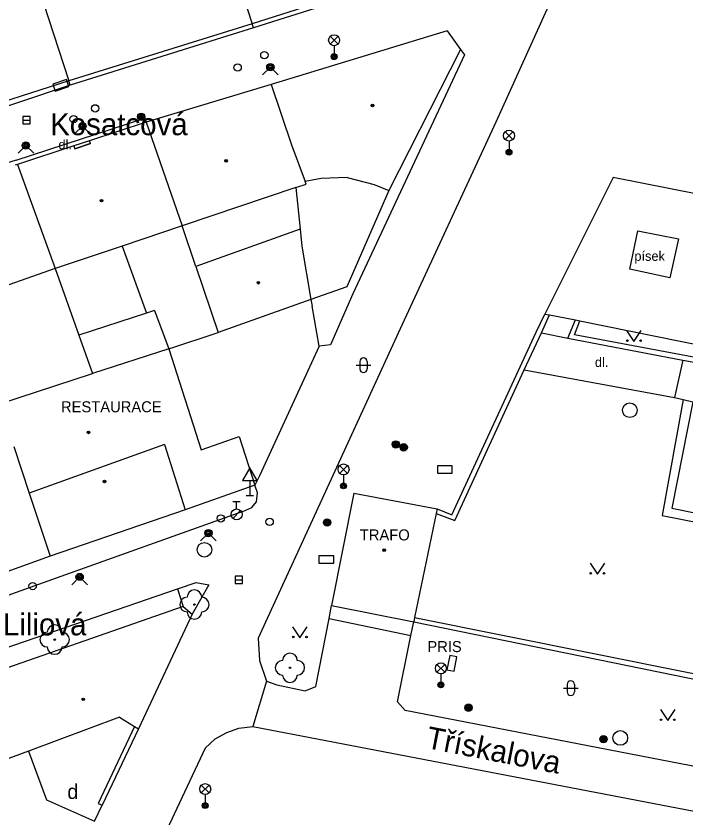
# Model space of a CAD drawing. Extents: x -598233 to -596890, y -1157848 to -1156431.
# Drawn here: x -597188 to -597142.4, y -1157487.3 to -1157432.7 of the extents above; entities that cross this region are included whole.
import ezdxf

# ---------------------------------------------------------------- set-up
doc = ezdxf.new("R2010")
doc.units = 0
for name, color, linetype in [('Level 10', 7, 'Continuous'), ('Level 11', 7, 'Continuous'), ('Level 22', 7, 'Continuous'), ('Level 24', 7, 'Continuous'), ('Level 25', 7, 'Continuous'), ('Level 27', 7, 'Continuous'), ('Level 28', 7, 'Continuous'), ('Level 31', 7, 'Continuous'), ('Level 33', 7, 'Continuous'), ('Level 34', 7, 'Continuous'), ('Level 36', 7, 'Continuous'), ('Level 39', 7, 'Continuous'), ('Level 40', 7, 'Continuous'), ('Level 41', 7, 'Continuous'), ('Level 49', 7, 'Continuous'), ('Level 5', 7, 'Continuous'), ('Level 50', 7, 'Continuous'), ('Level 6', 7, 'Continuous'), ('Level 7', 7, 'Continuous'), ('Level 8', 7, 'Continuous')]:
    doc.layers.add(name, color=color, linetype=linetype)

msp = doc.modelspace()

# ---------------------------------------------------------------- linework, layer by layer
at = {"layer": 'Level 10'}
for points in [[(-597147.37, -1157422.2), (-597147.68, -1157422.9), (-597155.38, -1157439.94), (-597161.89, -1157454.01), (-597171.56, -1157475.09), (-597171.46, -1157476.61), (-597171, -1157478.01)], [(-597164.4099, -1157430.8), (-597164.32, -1157431.09), (-597171.88, -1157433.51)], [(-597171.88, -1157433.51), (-597184.37, -1157437.4)], [(-597157.78, -1157434.9699), (-597157.5, -1157435.35)], [(-597157.5, -1157435.35), (-597165.12, -1157451.63), (-597166.64, -1157455.11), (-597167.4, -1157455.2)], [(-597184.37, -1157437.4), (-597191.55, -1157439.81)], [(-597188.04, -1157442.52), (-597179.29, -1157439.65), (-597179.2, -1157439.94)], [(-597188.04, -1157442.52), (-597198.65, -1157445.87), (-597207.87, -1157449.05)], [(-597172.6, -1157466.46), (-597172, -1157466.19), (-597171.67, -1157465.8), (-597171.6, -1157465.18), (-597171.8, -1157464.6599)], [(-597172.6, -1157466.46), (-597185.01, -1157470.89), (-597194.08, -1157474.13)], [(-597177.05, -1157471.74), (-597175.78, -1157471.29), (-597174.93, -1157471.46), (-597176.05, -1157473.46)], [(-597202.87, -1157480.59), (-597193.03, -1157477.2199), (-597177.05, -1157471.74)], [(-597171, -1157478.01), (-597171.93, -1157481.12)], [(-597175.17, -1157482.58), (-597174.5, -1157481.96), (-597173.7, -1157481.51), (-597172.87, -1157481.2199), (-597171.93, -1157481.12)], [(-597175.17, -1157482.58), (-597184.27, -1157501.98), (-597191.01, -1157516.9699), (-597189.79, -1157518.58)]]:
    msp.add_lwpolyline(points, dxfattribs=at)
at = {"layer": 'Level 11'}
for points in [[(-597171.88, -1157433.51), (-597171.9699, -1157433.2199)], [(-597184.37, -1157437.4), (-597184.46, -1157437.11)], [(-597169.3, -1157441.48), (-597168.35, -1157443.97)], [(-597169, -1157444.39), (-597168.3, -1157444.16), (-597168.35, -1157443.9699)], [(-597133.94, -1157446.37), (-597147.38, -1157443.7), (-597152.03, -1157453.01)], [(-597175.8, -1157449.76), (-597176.73, -1157447)], [(-597145.71, -1157447.34), (-597142.93, -1157447.87), (-597143.52, -1157450.53), (-597146.26, -1157449.94), (-597145.71, -1157447.34)], [(-597180.82, -1157448.37), (-597179.17, -1157452.94)], [(-597185.39, -1157449.9), (-597183.77, -1157454.44)], [(-597167.9699, -1157452.02), (-597167.89, -1157452.4699)], [(-597151.7199, -1157453.05), (-597149.96, -1157453.4099)], [(-597149.6599, -1157453.4699), (-597141.14, -1157455.19)], [(-597177.65, -1157455.37), (-597174.28, -1157454.27)], [(-597152.27, -1157454.28), (-597150.48, -1157454.64)], [(-597142.64, -1157456.14), (-597143.2199, -1157458.7)], [(-597153.44, -1157456.81), (-597143.2199, -1157458.7)], [(-597143.2199, -1157458.7), (-597142.62, -1157458.83)], [(-597142.62, -1157458.83), (-597144.06, -1157466.74)], [(-597142.62, -1157458.83), (-597141.9699, -1157458.98)], [(-597144.06, -1157466.74), (-597126.84, -1157470.11)], [(-597177.05, -1157471.74), (-597176.6599, -1157472.94)], [(-597166.73, -1157473.74), (-597166.56, -1157472.87)], [(-597171, -1157478.01), (-597170.3, -1157478.26), (-597168.37, -1157478.67), (-597167.64, -1157478.38), (-597166.73, -1157473.74)], [(-597166.73, -1157473.74), (-597161.1599, -1157474.9099)], [(-597161.1599, -1157474.9099), (-597160.9699, -1157473.9699)], [(-597133.03, -1157485.54), (-597161.56, -1157480.03), (-597162.08, -1157479.42), (-597161.1599, -1157474.9099)], [(-597171.93, -1157481.12), (-597134.65, -1157488.27)], [(-597187.21, -1157482.78), (-597185.98, -1157486.1), (-597182.7, -1157487.57)]]:
    msp.add_lwpolyline(points, dxfattribs=at)
at = {"layer": 'Level 22'}
for centre in [(-597175.9, -1157472.8), (-597185.42, -1157475.19), (-597169.4, -1157477.11)]:
    msp.add_circle(centre, 0.05, dxfattribs=at)
for centre, start, end in [((-597175.9, -1157472.3), 0, 180), ((-597176.4, -1157472.8), 90, 270), ((-597175.4, -1157472.8), 270, 90), ((-597175.9, -1157473.3), 180, 0), ((-597185.42, -1157474.69), 0, 180), ((-597185.92, -1157475.19), 90, 270), ((-597184.92, -1157475.19), 270, 90), ((-597185.42, -1157475.69), 180, 0), ((-597169.4, -1157476.61), 0, 180), ((-597169.9, -1157477.11), 90, 270), ((-597168.9, -1157477.11), 270, 90), ((-597169.4, -1157477.61), 180, 0)]:
    msp.add_arc(centre, 0.5, start, end, dxfattribs=at)
at = {"layer": 'Level 24'}
for points in [[(-597185.3942, -1157437.8264), (-597184.4464, -1157437.5076), (-597184.6058, -1157437.0336), (-597185.5536, -1157437.3524)], [(-597159.34, -1157463.85), (-597158.34, -1157463.85), (-597158.34, -1157463.35), (-597159.34, -1157463.35)], [(-597167.42, -1157469.98), (-597166.42, -1157469.98), (-597166.42, -1157469.48), (-597167.42, -1157469.48)], [(-597158.2241, -1157477.3497), (-597158.0258, -1157476.3695), (-597158.5159, -1157476.2703), (-597158.7142, -1157477.2505)]]:
    msp.add_lwpolyline(points, close=True, dxfattribs=at)
at = {"layer": 'Level 25'}
for centre, radius in [((-597179.53, -1157439.56), 0.25), ((-597179.53, -1157439.56), 0.2), ((-597179.53, -1157439.56), 0.15), ((-597179.53, -1157439.56), 0.1), ((-597179.53, -1157439.56), 0.05), ((-597162.19, -1157461.89), 0.25), ((-597162.19, -1157461.89), 0.2), ((-597162.19, -1157461.89), 0.15), ((-597162.19, -1157461.89), 0.1), ((-597162.19, -1157461.89), 0.05), ((-597161.65, -1157462.09), 0.25), ((-597161.65, -1157462.09), 0.2), ((-597161.65, -1157462.09), 0.15), ((-597161.65, -1157462.09), 0.1), ((-597161.65, -1157462.09), 0.05), ((-597166.87, -1157467.21), 0.25), ((-597166.87, -1157467.21), 0.2), ((-597166.87, -1157467.21), 0.15), ((-597166.87, -1157467.21), 0.1), ((-597166.87, -1157467.21), 0.05), ((-597157.24, -1157479.83), 0.25), ((-597157.24, -1157479.83), 0.2), ((-597157.24, -1157479.83), 0.15), ((-597157.24, -1157479.83), 0.1), ((-597157.24, -1157479.83), 0.05), ((-597148.05, -1157481.9699), 0.25), ((-597148.05, -1157481.9699), 0.2), ((-597148.05, -1157481.9699), 0.15), ((-597148.05, -1157481.9699), 0.1), ((-597148.05, -1157481.9699), 0.05)]:
    msp.add_circle(centre, radius, dxfattribs=at)
at = {"layer": 'Level 27'}
for p, q in [((-597187.58, -1157439.79), (-597187.08, -1157439.79)), ((-597173.13, -1157471.12), (-597172.63, -1157471.12))]:
    msp.add_line(p, q, dxfattribs=at)
for points in [[(-597187.58, -1157440.04), (-597187.08, -1157440.04), (-597187.08, -1157439.54), (-597187.58, -1157439.54)], [(-597173.13, -1157471.37), (-597172.63, -1157471.37), (-597172.63, -1157470.87), (-597173.13, -1157470.87)]]:
    msp.add_lwpolyline(points, close=True, dxfattribs=at)
for centre in [(-597146.25, -1157459.56), (-597175.2199, -1157469.07), (-597146.9, -1157481.89)]:
    msp.add_circle(centre, 0.5, dxfattribs=at)
at = {"layer": 'Level 28'}
for p, q in [((-597173.28, -1157465.7849), (-597172.78, -1157465.7849)), ((-597173.03, -1157466.2849), (-597173.03, -1157465.7849)), ((-597173.288, -1157466.9319), (-597172.758, -1157466.4019))]:
    msp.add_line(p, q, dxfattribs=at)
for centre, radius in [((-597171.14, -1157435.36), 0.25), ((-597172.96, -1157436.21), 0.25), ((-597182.6599, -1157438.99), 0.25), ((-597184.13, -1157439.7199), 0.25), ((-597173.03, -1157466.6599), 0.375), ((-597174.1, -1157466.93), 0.25), ((-597170.78, -1157467.1599), 0.25), ((-597186.92, -1157471.54), 0.25)]:
    msp.add_circle(centre, radius, dxfattribs=at)
at = {"layer": 'Level 31'}
for points in [[(-597171.26, -1157436.71), (-597170.73, -1157436.18), (-597170.2, -1157436.71)], [(-597184.06, -1157440.73), (-597183.53, -1157440.2), (-597183, -1157440.73)], [(-597187.91, -1157442.05), (-597187.38, -1157441.52), (-597186.85, -1157442.05)], [(-597175.48, -1157468.46), (-597174.95, -1157467.93), (-597174.42, -1157468.46)], [(-597184.2499, -1157471.45), (-597183.7199, -1157470.92), (-597183.1899, -1157471.45)]]:
    msp.add_lwpolyline(points, dxfattribs=at)
for centre, radius in [((-597170.73, -1157436.18), 0.25), ((-597170.73, -1157436.18), 0.18), ((-597170.73, -1157436.18), 0.11), ((-597183.53, -1157440.2), 0.25), ((-597183.53, -1157440.2), 0.18), ((-597183.53, -1157440.2), 0.11), ((-597187.38, -1157441.52), 0.25), ((-597187.38, -1157441.52), 0.18), ((-597187.38, -1157441.52), 0.11), ((-597174.95, -1157467.93), 0.25), ((-597174.95, -1157467.93), 0.18), ((-597174.95, -1157467.93), 0.11), ((-597183.7199, -1157470.92), 0.25), ((-597183.7199, -1157470.92), 0.18), ((-597183.7199, -1157470.92), 0.11)]:
    msp.add_circle(centre, radius, dxfattribs=at)
at = {"layer": 'Level 33'}
for p, q in [((-597166.655, -1157434.6099), (-597166.125, -1157434.0799)), ((-597166.655, -1157434.0799), (-597166.125, -1157434.6099)), ((-597166.39, -1157434.7199), (-597166.39, -1157435.4699)), ((-597154.745, -1157441.1099), (-597154.215, -1157440.5799)), ((-597154.745, -1157440.5799), (-597154.215, -1157441.1099)), ((-597154.48, -1157441.2199), (-597154.48, -1157441.9699)), ((-597166.015, -1157463.8599), (-597165.485, -1157463.3299)), ((-597166.015, -1157463.3299), (-597165.485, -1157463.8599)), ((-597165.75, -1157463.9699), (-597165.75, -1157464.7199)), ((-597159.385, -1157477.41), (-597158.855, -1157476.88)), ((-597159.385, -1157476.88), (-597158.855, -1157477.41)), ((-597159.12, -1157477.52), (-597159.12, -1157478.27)), ((-597175.435, -1157485.64), (-597174.905, -1157485.11)), ((-597175.435, -1157485.11), (-597174.905, -1157485.64)), ((-597175.17, -1157485.75), (-597175.17, -1157486.5))]:
    msp.add_line(p, q, dxfattribs=at)
for centre, radius in [((-597166.39, -1157434.3449), 0.375), ((-597166.39, -1157435.4699), 0.2), ((-597166.39, -1157435.4699), 0.1445), ((-597166.39, -1157435.4699), 0.0876), ((-597154.48, -1157440.8449), 0.375), ((-597154.48, -1157441.9699), 0.2), ((-597154.48, -1157441.9699), 0.1445), ((-597154.48, -1157441.9699), 0.0876), ((-597165.75, -1157463.5949), 0.375), ((-597165.75, -1157464.7199), 0.2), ((-597165.75, -1157464.7199), 0.1445), ((-597165.75, -1157464.7199), 0.0876), ((-597159.12, -1157477.145), 0.375), ((-597159.12, -1157478.27), 0.2), ((-597159.12, -1157478.27), 0.1445), ((-597159.12, -1157478.27), 0.0876), ((-597175.17, -1157485.375), 0.375), ((-597175.17, -1157486.5), 0.2), ((-597175.17, -1157486.5), 0.1445), ((-597175.17, -1157486.5), 0.0876)]:
    msp.add_circle(centre, radius, dxfattribs=at)
at = {"layer": 'Level 34'}
for p, q in [((-597172.12, -1157464.352), (-597172.12, -1157465.37)), ((-597172.37, -1157465.37), (-597171.87, -1157465.37))]:
    msp.add_line(p, q, dxfattribs=at)
msp.add_lwpolyline([(-597172.62, -1157464.352), (-597171.62, -1157464.352), (-597172.12, -1157463.486)], close=True, dxfattribs=at)
at = {"layer": 'Level 36'}
for p, q in [((-597164.886, -1157456.496), (-597163.886, -1157456.496)), ((-597164.636, -1157456.246), (-597164.636, -1157456.746)), ((-597164.136, -1157456.246), (-597164.136, -1157456.746)), ((-597150.526, -1157478.246), (-597150.526, -1157478.746)), ((-597150.026, -1157478.246), (-597150.026, -1157478.746)), ((-597150.776, -1157478.496), (-597149.776, -1157478.496))]:
    msp.add_line(p, q, dxfattribs=at)
for points in [[(-597146.4699, -1157454.12), (-597145.9699, -1157454.87), (-597145.4699, -1157454.12)], [(-597148.96, -1157469.9699), (-597148.46, -1157470.7199), (-597147.96, -1157469.9699)], [(-597169.2199, -1157474.31), (-597168.7199, -1157475.06), (-597168.2199, -1157474.31)], [(-597144.17, -1157479.95), (-597143.67, -1157480.7), (-597143.17, -1157479.95)]]:
    msp.add_lwpolyline(points, dxfattribs=at)
for centre in [(-597146.4201, -1157454.8198), (-597145.5207, -1157454.8198), (-597148.9102, -1157470.6697), (-597148.0108, -1157470.6697), (-597169.1701, -1157475.0098), (-597168.2707, -1157475.0098), (-597144.1202, -1157480.6498), (-597143.2208, -1157480.6498)]:
    msp.add_circle(centre, 0.05, dxfattribs=at)
for centre, start, end in [((-597164.3857, -1157456.2463), 0, 180), ((-597164.3857, -1157456.7463), 180, 0), ((-597150.2757, -1157478.2463), 0, 180), ((-597150.2757, -1157478.7463), 180, 0)]:
    msp.add_arc(centre, 0.25, start, end, dxfattribs=at)
at = {"layer": 'Level 39'}
for centre, radius in [((-597163.77, -1157438.79), 0.09), ((-597163.77, -1157438.79), 0.0398), ((-597173.75, -1157442.56), 0.09), ((-597173.75, -1157442.56), 0.0398), ((-597182.23, -1157445.28), 0.09), ((-597182.23, -1157445.28), 0.0398), ((-597171.55, -1157450.87), 0.09), ((-597171.55, -1157450.87), 0.0398), ((-597183.12, -1157461.07), 0.09), ((-597183.12, -1157461.07), 0.0398), ((-597182.03, -1157464.4099), 0.09), ((-597182.03, -1157464.4099), 0.0398), ((-597162.98, -1157469.09), 0.09), ((-597162.98, -1157469.09), 0.0398), ((-597183.4699, -1157479.26), 0.09), ((-597183.4699, -1157479.26), 0.0398)]:
    msp.add_circle(centre, radius, dxfattribs=at)
at = {"layer": 'Level 5'}
for points in [[(-597173.53, -1157428.4), (-597171.9699, -1157433.2199)], [(-597164.4099, -1157430.8), (-597171.9699, -1157433.2199)], [(-597186.19, -1157431.82), (-597184.46, -1157437.11)], [(-597171.9699, -1157433.2199), (-597184.46, -1157437.11)], [(-597158.7, -1157433.71), (-597170.67, -1157437.36)], [(-597158.7, -1157433.71), (-597157.78, -1157434.9699)], [(-597157.78, -1157434.9699), (-597162.67, -1157444.59)], [(-597184.46, -1157437.11), (-597191.67, -1157439.44)], [(-597170.67, -1157437.36), (-597179.2, -1157439.94)], [(-597170.67, -1157437.36), (-597169.3, -1157441.48)], [(-597179.2, -1157439.94), (-597183.04, -1157441.2)], [(-597179.2, -1157439.94), (-597176.73, -1157447)], [(-597183.04, -1157441.2), (-597184.11, -1157441.55)], [(-597182.9699, -1157441.39), (-597183.04, -1157441.2)], [(-597184.11, -1157441.55), (-597187.95, -1157442.81)], [(-597184.11, -1157441.55), (-597184.05, -1157441.74)], [(-597184.05, -1157441.74), (-597182.9699, -1157441.39)], [(-597187.95, -1157442.81), (-597188.12, -1157442.86)], [(-597187.95, -1157442.81), (-597185.39, -1157449.9)], [(-597167.28, -1157443.77), (-597168.35, -1157443.9699)], [(-597165.49, -1157443.71), (-597167.28, -1157443.77)], [(-597165.49, -1157443.71), (-597163.6599, -1157444.17)], [(-597169, -1157444.39), (-597176.73, -1157447)], [(-597169, -1157444.39), (-597168.71, -1157447.2199)], [(-597163.6599, -1157444.17), (-597162.67, -1157444.59)], [(-597176.73, -1157447), (-597180.82, -1157448.37), (-597185.39, -1157449.9)], [(-597168.71, -1157447.2199), (-597175.8, -1157449.76)], [(-597168.71, -1157447.2199), (-597168.59, -1157448.37)], [(-597168.59, -1157448.37), (-597167.9699, -1157452.02)], [(-597185.39, -1157449.9), (-597191.73, -1157452.12)], [(-597175.8, -1157449.76), (-597174.28, -1157454.27)], [(-597167.9699, -1157452.02), (-597174.28, -1157454.27)], [(-597178.63, -1157452.76), (-597179.17, -1157452.94), (-597183.77, -1157454.44)], [(-597178.63, -1157452.76), (-597177.65, -1157455.37)], [(-597183.77, -1157454.44), (-597182.84, -1157457.06)], [(-597177.65, -1157455.37), (-597182.84, -1157457.06)], [(-597177.65, -1157455.37), (-597175.45, -1157462.26)], [(-597189.17, -1157459.13), (-597182.84, -1157457.06)], [(-597141.9699, -1157458.98), (-597143.39, -1157466.24)], [(-597175.45, -1157462.26), (-597172.86, -1157461.34)], [(-597172.86, -1157461.34), (-597171.8, -1157464.6599)], [(-597177.95, -1157461.89), (-597187.1599, -1157465.2)], [(-597177.95, -1157461.89), (-597176.53, -1157466.34)], [(-597188.21, -1157462.03), (-597187.1599, -1157465.2)], [(-597171.8, -1157464.6599), (-597176.53, -1157466.34)], [(-597187.1599, -1157465.2), (-597185.73, -1157469.5)], [(-597165.05, -1157465.2199), (-597166.56, -1157472.87)], [(-597165.05, -1157465.2199), (-597159.37, -1157466.29)], [(-597176.53, -1157466.34), (-597185.73, -1157469.5)], [(-597159.37, -1157466.29), (-597159.43, -1157466.59)], [(-597143.39, -1157466.24), (-597127.36, -1157469.48)], [(-597159.43, -1157466.59), (-597160.9099, -1157473.68)], [(-597185.73, -1157469.5), (-597194.54, -1157472.69)], [(-597176.6599, -1157472.94), (-597192.56, -1157478.4699)], [(-597176.6599, -1157472.94), (-597176.05, -1157473.46)], [(-597166.56, -1157472.87), (-597160.9699, -1157473.9699)], [(-597176.05, -1157473.46), (-597179.7199, -1157481.26)], [(-597160.9099, -1157473.68), (-597160.9699, -1157473.9699)], [(-597181.01, -1157480.48), (-597187.21, -1157482.78), (-597190.73, -1157484.09)], [(-597181.01, -1157480.48), (-597179.98, -1157481.1)], [(-597179.98, -1157481.1), (-597179.7199, -1157481.26)]]:
    msp.add_lwpolyline(points, dxfattribs=at)
at = {"layer": 'Level 6'}
msp.add_lwpolyline([(-597182.9699, -1157441.39), (-597184.05, -1157441.74)], dxfattribs=at)
at = {"layer": 'Level 7'}
for points in [[(-597162.67, -1157444.59), (-597165.53, -1157451.15), (-597167.9699, -1157452.02)], [(-597152.64, -1157454.23), (-597152.03, -1157453.01)], [(-597152.27, -1157454.28), (-597151.7199, -1157453.05)], [(-597152.03, -1157453.01), (-597151.7199, -1157453.05)], [(-597150.48, -1157454.64), (-597149.96, -1157453.4099)], [(-597141.31, -1157456.05), (-597150.02, -1157454.42), (-597149.6599, -1157453.4699)], [(-597149.96, -1157453.4099), (-597149.6599, -1157453.4699)], [(-597159.37, -1157466.29), (-597158.37, -1157466.68), (-597152.64, -1157454.23)], [(-597153.44, -1157456.81), (-597152.27, -1157454.28)], [(-597150.48, -1157454.64), (-597142.64, -1157456.14)], [(-597167.4, -1157455.2), (-597171.4699, -1157464.04), (-597171.8, -1157464.6599)], [(-597142.64, -1157456.14), (-597141.38, -1157456.37)], [(-597159.43, -1157466.59), (-597158.1599, -1157467.08), (-597153.44, -1157456.81)], [(-597160.9099, -1157473.68), (-597130.05, -1157479.89), (-597124.78, -1157471.32), (-597124.42, -1157471.63)], [(-597160.9699, -1157473.9699), (-597129.74, -1157480.35)], [(-597179.98, -1157481.1), (-597182.45, -1157486.35), (-597182.18, -1157486.48)], [(-597179.7199, -1157481.26), (-597182.18, -1157486.48)]]:
    msp.add_lwpolyline(points, dxfattribs=at)
at = {"layer": 'Level 8'}
for points in [[(-597167.4, -1157455.2), (-597167.89, -1157452.4699)], [(-597182.7, -1157487.57), (-597182.18, -1157486.48)]]:
    msp.add_lwpolyline(points, dxfattribs=at)

# ---------------------------------------------------------------- texts
at = {"layer": 'Level 40'}
for s, p in [('dl.', (-597185.1599, -1157441.78)), ('písek', (-597145.94, -1157449.38)), ('dl.', (-597148.63, -1157456.61))]:
    msp.add_text(s, height=0.65, dxfattribs=at).set_placement(p)
at = {"layer": 'Level 41'}
for s, height, p in [('RESTAURACE', 0.75, (-597184.99, -1157459.7)), ('TRAFO', 0.75, (-597164.64, -1157468.43)), ('PRIS', 0.75, (-597160.04, -1157476.04)), ('d', 1, (-597184.557, -1157486.045))]:
    msp.add_text(s, height=height, dxfattribs=at).set_placement(p)
at = {"layer": 'Level 49'}
for s, p in [('Kosatcová', (-597185.73, -1157440.82)), ('Liliová', (-597188.94, -1157474.9))]:
    msp.add_text(s, height=1.5, dxfattribs=at).set_placement(p)
at = {"layer": 'Level 50'}
msp.add_text('Třískalova', height=1.5, rotation=348.93249, dxfattribs=at).set_placement((-597160.1991, -1157482.5643))
msp.add_text('Třískalova', height=1.5, rotation=348.93249, dxfattribs=at).set_placement((-597160.1991, -1157482.5643))

doc.saveas('drawing.dxf')
